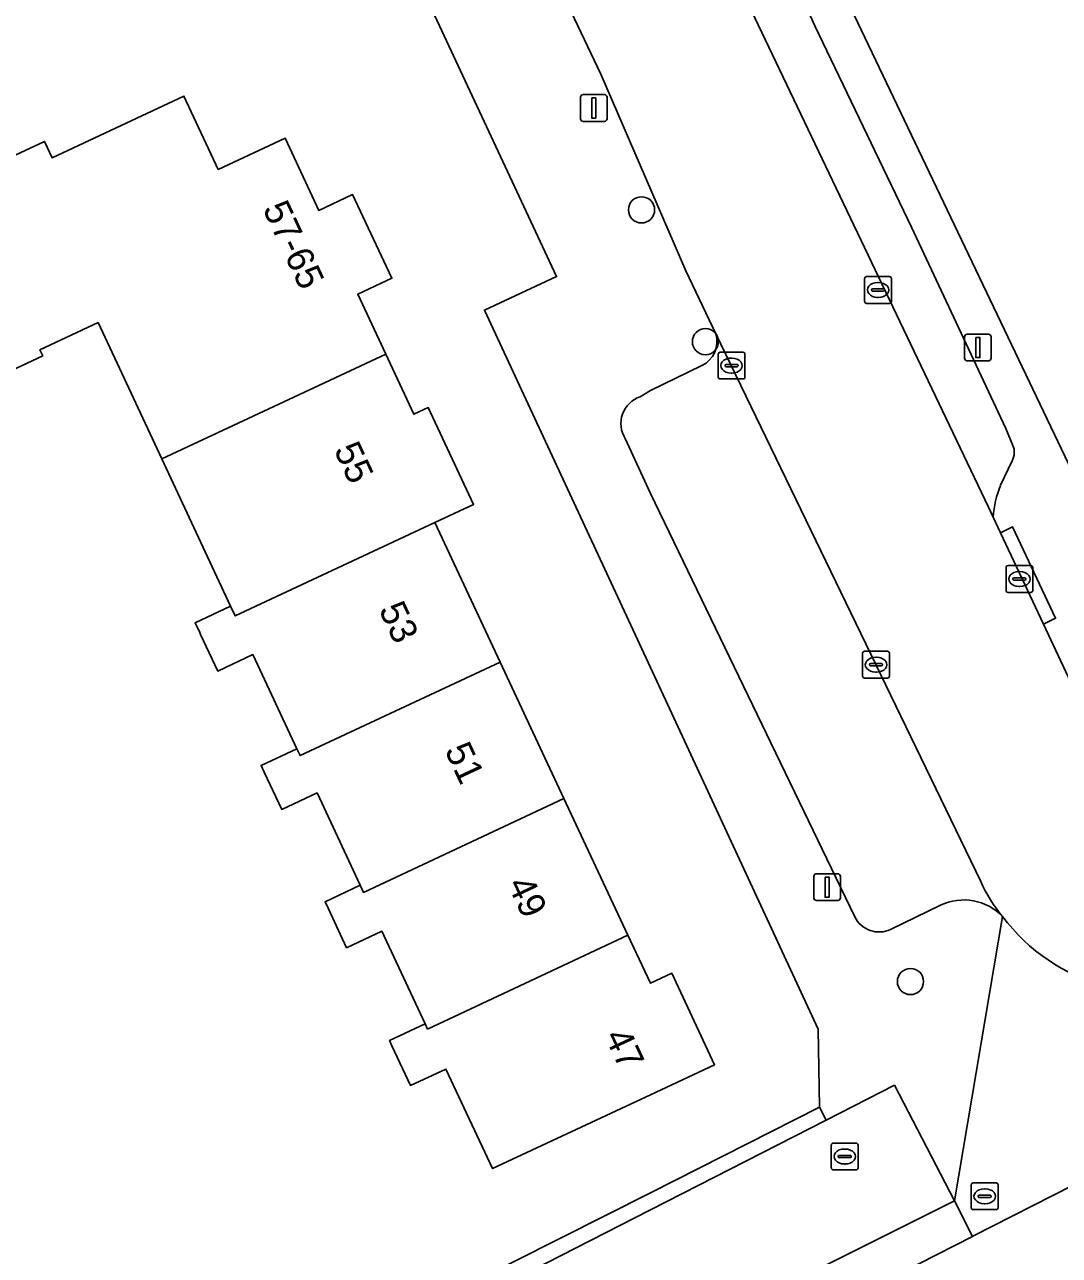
# Model space of a CAD drawing. Extents: x 158472 to 159562, y 388525 to 389606.
# Drawn here: x 158976.64 to 159015.27, y 389044.46 to 389090.41 of the extents above; entities that cross this region are included whole.
import ezdxf

# ---------------------------------------------------------------- set-up
doc = ezdxf.new("R2010")
doc.units = 0
for name, color, linetype in [('IMGEO_Boom', 7, 'Continuous'), ('IMGEO_Brandkraan', 7, 'Continuous'), ('IMGEO_Erf', 7, 'Continuous'), ('IMGEO_Kolk', 7, 'Continuous'), ('IMGEO_Lichtmast', 7, 'Continuous'), ('IMGEO_Pand', 7, 'Continuous'), ('IMGEO_Pand_nummerreeks', 7, 'Continuous'), ('IMGEO_Parkeervlak_open', 7, 'Continuous'), ('IMGEO_Rijbaan_lokaal_open', 7, 'Continuous'), ('IMGEO_Voetpad_open', 7, 'Continuous')]:
    doc.layers.add(name, color=color, linetype=linetype)

msp = doc.modelspace()

# ---------------------------------------------------------------- linework, layer by layer
at = {"layer": 'IMGEO_Boom'}
for centre in [(158999.67, 389083.494), (159002.057, 389078.574), (159009.711, 389054.687)]:
    msp.add_circle(centre, 0.489, dxfattribs=at)
at = {"layer": 'IMGEO_Brandkraan'}
for p, q in [((159011.981, 389046.246), (159011.981, 389047.098)), ((159012.056, 389047.172), (159012.908, 389047.172)), ((159012.469, 389046.952), (159012.494, 389046.952)), ((159012.982, 389047.098), (159012.982, 389046.246)), ((159012.24, 389046.666), (159012.24, 389046.678)), ((159012.678, 389046.629), (159012.28, 389046.629)), ((159012.283, 389046.715), (159012.681, 389046.715)), ((159012.492, 389046.392), (159012.467, 389046.392)), ((159012.724, 389046.678), (159012.724, 389046.666)), ((159012.908, 389046.172), (159012.056, 389046.172))]:
    msp.add_line(p, q, dxfattribs=at)
for points in [[(159011.981, 389046.246), (159011.981, 389047.098)], [(159012.056, 389047.172), (159012.908, 389047.172)], [(159012.982, 389047.098), (159012.982, 389046.246)], [(159012.908, 389046.172), (159012.056, 389046.172)]]:
    msp.add_lwpolyline(points, dxfattribs=at)
for centre, radius, start, end in [((159012.058, 389047.096), 0.0765, 91.552, 178.448), ((159012.058, 389047.096), 0.0765, 91.552, 178.448), ((159012.906, 389047.096), 0.0765, 1.552, 88.448), ((159012.906, 389047.096), 0.0765, 1.552, 88.448), ((159012.28, 389046.675), 0.0403, 85.8775, 175.7526), ((159012.277, 389046.665), 0.0366, 178.938, 274.7102), ((159012.681, 389046.672), 0.043, 264.8664, 352.4533), ((159012.685, 389046.677), 0.0386, 1.7309, 96.639), ((159012.058, 389046.248), 0.0765, 181.552, 268.448), ((159012.058, 389046.248), 0.0765, 181.552, 268.448), ((159012.906, 389046.248), 0.0765, 271.552, 358.448), ((159012.906, 389046.248), 0.0765, 271.552, 358.448)]:
    msp.add_arc(centre, radius, start, end, dxfattribs=at)
for centre, major_axis, ratio, start_param, end_param in [((159012.468, 389046.672), (-0.387, 0.002), 0.722429, 4.712389, 7.853982), ((159012.493, 389046.672), (-0.39, 0.002), 0.717154, 1.570796, 4.712389)]:
    msp.add_ellipse(centre, major_axis=major_axis, ratio=ratio, start_param=start_param, end_param=end_param, dxfattribs=at)
at = {"layer": 'IMGEO_Erf'}
for points in [[(159003.611, 389099.138), (159018.145, 389068.704), (159037.142, 389075.321), (159035.76, 389079.342), (159038.382, 389080.243), (159036.604, 389085.419), (159030.025, 389083.254), (159028.111, 389082.574), (159028.704, 389080.905), (159027.355, 389080.425), (159028.624, 389076.855), (159019.97, 389073.777), (159018.695, 389077.362), (159019.567, 389077.673), (159018.963, 389079.37), (159018.099, 389079.067), (159016.057, 389084.809), (159018.804, 389085.786), (159017.44, 389089.623), (159016.848, 389089.413), (159015.504, 389093.193)], [(158976.314, 389034.87), (159000, 389046.8), (159006.313, 389050.003), (159006.27, 389052.913), (159000, 389066.416), (158993.806, 389079.753), (158996.497, 389081.006), (158990.565, 389093.733), (158987.214, 389095.134), (158946.512, 389080.965)], [(158973.718, 389084.338), (158977.382, 389086.051), (158977.668, 389085.44), (158982.589, 389087.741), (158983.868, 389085.005), (158986.362, 389086.171), (158987.623, 389083.475), (158988.887, 389084.067), (158990.35, 389080.939), (158989.08, 389080.345), (158990.127, 389078.104), (158991.175, 389075.863), (158991.711, 389076.113), (158993.401, 389072.498), (158991.952, 389071.821), (158994.388, 389066.615), (158996.775, 389061.515), (158999.161, 389056.416), (159000, 389054.623), (159000.798, 389054.996), (159002.396, 389051.579), (159000, 389050.459), (158994.108, 389047.704), (158992.37, 389051.421), (158991.05, 389050.804), (158990.354, 389052.292), (158990.264, 389052.485), (158991.592, 389053.106), (158989.976, 389056.563), (158988.66, 389055.948), (158987.981, 389057.399), (158987.856, 389057.667), (158989.173, 389058.283), (158987.561, 389061.73), (158986.238, 389061.111), (158985.59, 389062.497), (158985.472, 389062.749), (158986.806, 389063.373), (158985.161, 389066.891), (158983.85, 389066.279), (158983.212, 389067.644), (158983.177, 389067.719), (158983.008, 389068.081), (158984.333, 389068.7), (158981.764, 389074.194), (158979.384, 389079.284), (158977.213, 389078.269), (158977.319, 389078.044), (158972.534, 389075.808)], [(159077.157, 389075.415), (159065.296, 389070.988), (159040.353, 389058.327), (159039.243, 389060.581), (159020.343, 389051.03), (159019.505, 389048.981), (159012.04, 389045.181), (159012.029, 389045.176), (159000, 389039.051), (158987.492, 389032.682), (158986.191, 389029.159), (158996.04, 389009.776)]]:
    msp.add_lwpolyline(points, dxfattribs=at)
at = {"layer": 'IMGEO_Kolk'}
for p, q in [((159008, 389080.078), (159008, 389080.93)), ((159008.075, 389081.004), (159008.927, 389081.004)), ((159009.001, 389080.93), (159009.001, 389080.078)), ((159008.259, 389080.498), (159008.259, 389080.51)), ((159008.697, 389080.461), (159008.299, 389080.461)), ((159008.302, 389080.547), (159008.7, 389080.547)), ((159008.488, 389080.784), (159008.513, 389080.784)), ((159008.743, 389080.51), (159008.743, 389080.498)), ((159008.927, 389080.004), (159008.075, 389080.004)), ((159008.511, 389080.224), (159008.486, 389080.224)), ((159002.531, 389077.255), (159002.531, 389078.107)), ((159002.606, 389078.181), (159003.458, 389078.181)), ((159003.532, 389078.107), (159003.532, 389077.255)), ((159002.79, 389077.675), (159002.79, 389077.687)), ((159003.228, 389077.638), (159002.83, 389077.638)), ((159002.833, 389077.724), (159003.231, 389077.724)), ((159003.019, 389077.961), (159003.044, 389077.961)), ((159003.274, 389077.687), (159003.274, 389077.675)), ((159003.458, 389077.181), (159002.606, 389077.181)), ((159003.042, 389077.401), (159003.017, 389077.401)), ((159013.277, 389069.286), (159013.277, 389070.138)), ((159013.352, 389070.212), (159014.204, 389070.212)), ((159013.765, 389069.992), (159013.79, 389069.992)), ((159014.278, 389070.138), (159014.278, 389069.286)), ((159013.536, 389069.706), (159013.536, 389069.718)), ((159013.974, 389069.669), (159013.576, 389069.669)), ((159013.579, 389069.755), (159013.977, 389069.755)), ((159013.788, 389069.432), (159013.763, 389069.432)), ((159014.02, 389069.718), (159014.02, 389069.706)), ((159014.204, 389069.212), (159013.352, 389069.212)), ((159007.925, 389066.089), (159007.925, 389066.941)), ((159008, 389067.015), (159008.852, 389067.015)), ((159008.413, 389066.795), (159008.438, 389066.795)), ((159008.926, 389066.941), (159008.926, 389066.089)), ((159008.184, 389066.509), (159008.184, 389066.521)), ((159008.622, 389066.472), (159008.224, 389066.472)), ((159008.227, 389066.558), (159008.625, 389066.558)), ((159008.436, 389066.235), (159008.411, 389066.235)), ((159008.668, 389066.521), (159008.668, 389066.509)), ((159008.852, 389066.015), (159008, 389066.015)), ((159006.831, 389048.656), (159007.683, 389048.656)), ((159006.756, 389047.73), (159006.756, 389048.582)), ((159007.058, 389048.199), (159007.456, 389048.199)), ((159007.244, 389048.436), (159007.269, 389048.436)), ((159007.757, 389048.582), (159007.757, 389047.73)), ((159007.015, 389048.15), (159007.015, 389048.162)), ((159007.453, 389048.113), (159007.055, 389048.113)), ((159007.267, 389047.876), (159007.242, 389047.876)), ((159007.499, 389048.162), (159007.499, 389048.15)), ((159007.683, 389047.656), (159006.831, 389047.656))]:
    msp.add_line(p, q, dxfattribs=at)
for points in [[(159008, 389080.078), (159008, 389080.93)], [(159008.075, 389081.004), (159008.927, 389081.004)], [(159009.001, 389080.93), (159009.001, 389080.078)], [(159008.927, 389080.004), (159008.075, 389080.004)], [(159002.531, 389077.255), (159002.531, 389078.107)], [(159002.606, 389078.181), (159003.458, 389078.181)], [(159003.532, 389078.107), (159003.532, 389077.255)], [(159003.458, 389077.181), (159002.606, 389077.181)], [(159013.277, 389069.286), (159013.277, 389070.138)], [(159013.352, 389070.212), (159014.204, 389070.212)], [(159014.278, 389070.138), (159014.278, 389069.286)], [(159014.204, 389069.212), (159013.352, 389069.212)], [(159007.925, 389066.089), (159007.925, 389066.941)], [(159008, 389067.015), (159008.852, 389067.015)], [(159008.926, 389066.941), (159008.926, 389066.089)], [(159008.852, 389066.015), (159008, 389066.015)], [(159006.831, 389048.656), (159007.683, 389048.656)], [(159006.756, 389047.73), (159006.756, 389048.582)], [(159007.757, 389048.582), (159007.757, 389047.73)], [(159007.683, 389047.656), (159006.831, 389047.656)]]:
    msp.add_lwpolyline(points, dxfattribs=at)
for centre, radius, start, end in [((159008.077, 389080.928), 0.0765, 91.552, 178.448), ((159008.077, 389080.928), 0.0765, 91.552, 178.448), ((159008.925, 389080.928), 0.0765, 1.552, 88.448), ((159008.925, 389080.928), 0.0765, 1.552, 88.448), ((159008.299, 389080.507), 0.0403, 85.8775, 175.7526), ((159008.296, 389080.497), 0.0366, 178.938, 274.7102), ((159008.7, 389080.504), 0.043, 264.8664, 352.4533), ((159008.704, 389080.509), 0.0386, 1.7309, 96.639), ((159008.077, 389080.08), 0.0765, 181.552, 268.448), ((159008.077, 389080.08), 0.0765, 181.552, 268.448), ((159008.925, 389080.08), 0.0765, 271.552, 358.448), ((159008.925, 389080.08), 0.0765, 271.552, 358.448), ((159002.608, 389078.105), 0.0765, 91.552, 178.448), ((159002.608, 389078.105), 0.0765, 91.552, 178.448), ((159003.456, 389078.105), 0.0765, 1.552, 88.448), ((159003.456, 389078.105), 0.0765, 1.552, 88.448), ((159002.83, 389077.684), 0.0403, 85.8775, 175.7526), ((159002.827, 389077.674), 0.0366, 178.938, 274.7102), ((159003.231, 389077.681), 0.043, 264.8664, 352.4533), ((159003.235, 389077.686), 0.0386, 1.7309, 96.639), ((159002.608, 389077.257), 0.0765, 181.552, 268.448), ((159002.608, 389077.257), 0.0765, 181.552, 268.448), ((159003.456, 389077.257), 0.0765, 271.552, 358.448), ((159003.456, 389077.257), 0.0765, 271.552, 358.448), ((159013.354, 389070.136), 0.0765, 91.552, 178.448), ((159013.354, 389070.136), 0.0765, 91.552, 178.448), ((159014.202, 389070.136), 0.0765, 1.552, 88.448), ((159014.202, 389070.136), 0.0765, 1.552, 88.448), ((159013.576, 389069.715), 0.0403, 85.8775, 175.7526), ((159013.573, 389069.705), 0.0366, 178.938, 274.7102), ((159013.977, 389069.712), 0.043, 264.8664, 352.4533), ((159013.981, 389069.717), 0.0386, 1.7309, 96.639), ((159013.354, 389069.288), 0.0765, 181.552, 268.448), ((159013.354, 389069.288), 0.0765, 181.552, 268.448), ((159014.202, 389069.288), 0.0765, 271.552, 358.448), ((159014.202, 389069.288), 0.0765, 271.552, 358.448), ((159008.002, 389066.939), 0.0765, 91.552, 178.448), ((159008.002, 389066.939), 0.0765, 91.552, 178.448), ((159008.85, 389066.939), 0.0765, 1.552, 88.448), ((159008.85, 389066.939), 0.0765, 1.552, 88.448), ((159008.224, 389066.518), 0.0403, 85.8775, 175.7526), ((159008.221, 389066.508), 0.0366, 178.938, 274.7102), ((159008.625, 389066.515), 0.043, 264.8664, 352.4533), ((159008.629, 389066.52), 0.0386, 1.7309, 96.639), ((159008.002, 389066.091), 0.0765, 181.552, 268.448), ((159008.002, 389066.091), 0.0765, 181.552, 268.448), ((159008.85, 389066.091), 0.0765, 271.552, 358.448), ((159008.85, 389066.091), 0.0765, 271.552, 358.448), ((159006.833, 389048.58), 0.0765, 91.552, 178.448), ((159006.833, 389048.58), 0.0765, 91.552, 178.448), ((159007.681, 389048.58), 0.0765, 1.552, 88.448), ((159007.681, 389048.58), 0.0765, 1.552, 88.448), ((159007.055, 389048.159), 0.0403, 85.8775, 175.7526), ((159007.46, 389048.161), 0.0386, 1.7309, 96.639), ((159006.833, 389047.732), 0.0765, 181.552, 268.448), ((159006.833, 389047.732), 0.0765, 181.552, 268.448), ((159007.052, 389048.149), 0.0366, 178.938, 274.7102), ((159007.456, 389048.156), 0.043, 264.8664, 352.4533), ((159007.681, 389047.732), 0.0765, 271.552, 358.448), ((159007.681, 389047.732), 0.0765, 271.552, 358.448)]:
    msp.add_arc(centre, radius, start, end, dxfattribs=at)
for centre, major_axis, ratio, start_param, end_param in [((159008.487, 389080.504), (-0.387, 0.002), 0.722429, 4.712389, 7.853982), ((159008.512, 389080.504), (-0.39, 0.002), 0.717154, 1.570796, 4.712389), ((159003.018, 389077.681), (-0.387, 0.002), 0.722429, 4.712389, 7.853982), ((159003.043, 389077.681), (-0.39, 0.002), 0.717154, 1.570796, 4.712389), ((159013.764, 389069.712), (-0.387, 0.002), 0.722429, 4.712389, 7.853982), ((159013.789, 389069.712), (-0.39, 0.002), 0.717154, 1.570796, 4.712389), ((159008.412, 389066.515), (-0.387, 0.002), 0.722429, 4.712389, 7.853982), ((159008.437, 389066.515), (-0.39, 0.002), 0.717154, 1.570796, 4.712389), ((159007.243, 389048.156), (-0.387, 0.002), 0.722429, 4.712389, 7.853982), ((159007.268, 389048.156), (-0.39, 0.002), 0.717154, 1.570796, 4.712389)]:
    msp.add_ellipse(centre, major_axis=major_axis, ratio=ratio, start_param=start_param, end_param=end_param, dxfattribs=at)
at = {"layer": 'IMGEO_Lichtmast'}
for p, q in [((158997.493, 389087.797), (158998.283, 389087.797)), ((158998.283, 389087.797), (158997.493, 389087.797)), ((158997.393, 389086.897), (158997.393, 389087.697)), ((158997.393, 389087.697), (158997.393, 389086.897)), ((158998.383, 389087.697), (158998.383, 389086.897)), ((158998.383, 389086.897), (158998.383, 389087.697)), ((158998.283, 389086.797), (158997.493, 389086.797)), ((158997.493, 389086.797), (158998.283, 389086.797)), ((159011.73, 389077.954), (159011.73, 389078.754)), ((159011.73, 389078.754), (159011.73, 389077.954)), ((159011.83, 389078.854), (159012.62, 389078.854)), ((159012.62, 389078.854), (159011.83, 389078.854)), ((159012.72, 389078.754), (159012.72, 389077.954)), ((159012.72, 389077.954), (159012.72, 389078.754)), ((159012.62, 389077.854), (159011.83, 389077.854)), ((159011.83, 389077.854), (159012.62, 389077.854)), ((159006.104, 389057.811), (159006.104, 389058.611)), ((159006.104, 389058.611), (159006.104, 389057.811)), ((159006.204, 389058.711), (159006.994, 389058.711)), ((159006.994, 389058.711), (159006.204, 389058.711)), ((159007.094, 389058.611), (159007.094, 389057.811)), ((159007.094, 389057.811), (159007.094, 389058.611)), ((159006.994, 389057.711), (159006.204, 389057.711)), ((159006.204, 389057.711), (159006.994, 389057.711))]:
    msp.add_line(p, q, dxfattribs=at)
for points in [[(158997.813, 389087.672), (158997.963, 389087.672), (158997.963, 389086.922), (158997.813, 389086.922), (158997.813, 389087.672)], [(159012.15, 389078.729), (159012.3, 389078.729), (159012.3, 389077.979), (159012.15, 389077.979), (159012.15, 389078.729)], [(159006.524, 389058.586), (159006.674, 389058.586), (159006.674, 389057.836), (159006.524, 389057.836), (159006.524, 389058.586)]]:
    msp.add_lwpolyline(points, dxfattribs=at)
for centre, start, end in [((158997.493, 389087.697), 90, 180), ((158997.493, 389087.697), 90, 180), ((158998.283, 389087.697), 0, 90), ((158998.283, 389087.697), 360, 90), ((158997.493, 389086.897), 180, 270), ((158997.493, 389086.897), 180, 270), ((158998.283, 389086.897), 270, 0), ((158998.283, 389086.897), 270, 0), ((159011.83, 389078.754), 90, 180), ((159011.83, 389078.754), 90, 180), ((159012.62, 389078.754), 0, 90), ((159012.62, 389078.754), 360, 90), ((159011.83, 389077.954), 180, 270), ((159011.83, 389077.954), 180, 270), ((159012.62, 389077.954), 270, 0), ((159012.62, 389077.954), 270, 0), ((159006.204, 389058.611), 90, 180), ((159006.204, 389058.611), 90, 180), ((159006.994, 389058.611), 0, 90), ((159006.994, 389058.611), 360, 90), ((159006.204, 389057.811), 180, 270), ((159006.204, 389057.811), 180, 270), ((159006.994, 389057.811), 270, 0), ((159006.994, 389057.811), 270, 0)]:
    msp.add_arc(centre, 0.1, start, end, dxfattribs=at)
at = {"layer": 'IMGEO_Pand'}
for points in [[(158970.337, 389082.083), (158972.534, 389075.808), (158977.319, 389078.044), (158977.213, 389078.269), (158979.384, 389079.284), (158981.764, 389074.194), (158990.127, 389078.104), (158989.08, 389080.345), (158990.35, 389080.939), (158988.887, 389084.067), (158987.623, 389083.475), (158986.362, 389086.171), (158983.868, 389085.005), (158982.589, 389087.741), (158977.668, 389085.44), (158977.382, 389086.051), (158973.718, 389084.338), (158973.977, 389083.785)], [(158990.127, 389078.104), (158981.764, 389074.194), (158984.333, 389068.7), (158984.502, 389068.338), (158991.952, 389071.821), (158993.401, 389072.498), (158991.711, 389076.113), (158991.175, 389075.863)], [(158991.952, 389071.821), (158984.502, 389068.338), (158984.333, 389068.7), (158983.008, 389068.081), (158983.177, 389067.719), (158983.212, 389067.644), (158983.85, 389066.279), (158985.161, 389066.891), (158986.806, 389063.373), (158986.924, 389063.121), (158994.388, 389066.615)], [(158994.388, 389066.615), (158986.924, 389063.121), (158986.806, 389063.373), (158985.472, 389062.749), (158985.59, 389062.497), (158986.238, 389061.111), (158987.561, 389061.73), (158989.173, 389058.283), (158989.298, 389058.016), (158996.775, 389061.515)], [(158999.161, 389056.416), (158996.775, 389061.515), (158989.298, 389058.016), (158989.173, 389058.283), (158987.856, 389057.667), (158987.981, 389057.399), (158988.66, 389055.948), (158989.976, 389056.563), (158991.592, 389053.106), (158991.682, 389052.914)], [(158999.161, 389056.416), (158991.682, 389052.914), (158991.592, 389053.106), (158990.264, 389052.485), (158990.354, 389052.292), (158991.05, 389050.804), (158992.37, 389051.421), (158994.108, 389047.704), (159000, 389050.459), (159002.396, 389051.579), (159000.798, 389054.996), (159000, 389054.623)]]:
    msp.add_lwpolyline(points, close=True, dxfattribs=at)
at = {"layer": 'IMGEO_Parkeervlak_open'}
for points in [[(159000.771, 389097.254), (159000.987, 389096.77), (159012.623, 389072.398), (159012.801, 389072.026)], [(159013.536, 389074.702), (159013.276, 389075.337), (159009.753, 389082.847), (159006.142, 389090.367), (159003.618, 389095.993)], [(159012.335, 389058.424), (159002.445, 389078.869)], [(159001.923, 389077.679), (159000, 389076.75), (158999.621, 389076.517)], [(158999.064, 389074.954), (159000, 389072.902), (159007.634, 389057.1)], [(159013.074, 389073.211), (159013.507, 389074.125)], [(159008.969, 389056.635), (159010.832, 389057.535)]]:
    msp.add_lwpolyline(points, dxfattribs=at)
for centre, radius, start, end in [((159001.489, 389078.579), 0.999, 295.763, 16.8672), ((158999.955, 389075.517), 1.054, 108.4679, 212.3035), ((159012.885, 389074.445), 0.699, 332.724, 21.5215), ((159016.289, 389071.846), 3.492, 157.0006, 177.0525), ((159017.557, 389060.763), 5.722, 204.1298, 219.597), ((159011.702, 389055.733), 2.001, 43.7253, 115.7652), ((159008.534, 389057.535), 0.999, 205.7855, 295.8065)]:
    msp.add_arc(centre, radius, start, end, dxfattribs=at)
at = {"layer": 'IMGEO_Rijbaan_lokaal_open'}
for points in [[(159016.784, 389063.58), (159016.259, 389064.651), (159014.675, 389068.029), (159013.074, 389071.443), (159012.801, 389072.026), (159012.623, 389072.398), (159000.987, 389096.77), (159000.771, 389097.254), (159000.566, 389097.743), (159000.327, 389098.424)], [(158994.092, 389097.099), (158998.152, 389088.563), (159001.319, 389081.212), (159002.445, 389078.869), (159012.335, 389058.424)]]:
    msp.add_lwpolyline(points, dxfattribs=at)
msp.add_lwpolyline([(159011.356, 389046.498), (159009.112, 389050.817), (159006.566, 389049.516), (159000, 389046.161), (158982.724, 389037.333), (158979.574, 389028.906), (158980.262, 389027.545), (158983.476, 389029.055), (158985.477, 389034.548), (158988.516, 389036.128), (158988.945, 389035.303), (159000, 389040.826)], close=True, dxfattribs=at)
for centre, radius, start, end in [((159017.557, 389060.763), 5.722, 204.1298, 219.597), ((159018.747, 389061.283), 6.979, 216.6583, 293.222)]:
    msp.add_arc(centre, radius, start, end, dxfattribs=at)
at = {"layer": 'IMGEO_Voetpad_open'}
for points in [[(159071.065, 389087.169), (159068.219, 389086.178), (159065.433, 389085.208), (159062.953, 389084.328), (159060.364, 389083.41), (159054.627, 389081.356), (159052.239, 389080.534), (159049.48, 389079.584), (159046.614, 389078.614), (159043.833, 389077.672), (159041.247, 389076.778), (159039.763, 389076.222), (159037.142, 389075.321), (159018.145, 389068.704), (159003.611, 389099.138), (159002.367, 389101.743), (159000.382, 389102.42)], [(159002.445, 389078.869), (159001.319, 389081.212), (158998.152, 389088.563), (158994.092, 389097.099), (158989.535, 389095.942), (158990.565, 389093.733), (158996.497, 389081.006), (158993.806, 389079.753), (159000, 389066.416), (159006.27, 389052.913), (159006.313, 389050.003), (159006.566, 389049.516), (159009.112, 389050.817), (159011.356, 389046.498), (159013.148, 389057.116)], [(159003.618, 389095.993), (159006.142, 389090.367), (159009.753, 389082.847), (159013.276, 389075.337), (159013.536, 389074.702)], [(158999.621, 389076.517), (159000, 389076.75), (159001.923, 389077.679)], [(159000, 389072.902), (158999.064, 389074.954)], [(159013.507, 389074.125), (159013.074, 389073.211)], [(159007.634, 389057.1), (159000, 389072.902)], [(159012.801, 389072.026), (159013.074, 389071.443), (159013.523, 389071.663), (159015.124, 389068.25), (159014.675, 389068.029), (159016.259, 389064.651), (159016.784, 389063.58)], [(159010.832, 389057.535), (159008.969, 389056.635)], [(159013.148, 389057.116), (159011.356, 389046.498), (159012.029, 389045.176), (159012.04, 389045.181), (159019.505, 389048.981), (159020.343, 389051.03)], [(158984.395, 389019.373), (158980.262, 389027.545), (158979.574, 389028.906), (158982.724, 389037.333), (159000, 389046.161), (159006.566, 389049.516), (159006.313, 389050.003), (159000, 389046.8), (158976.314, 389034.87), (158974.21, 389033.778), (158968.057, 389030.585), (158972.864, 389020.265), (158955.619, 389014.231)]]:
    msp.add_lwpolyline(points, dxfattribs=at)
for points in [[(159013.523, 389071.663), (159013.074, 389071.443), (159014.675, 389068.029), (159015.124, 389068.25)], [(159000, 389039.051), (159012.029, 389045.176), (159011.356, 389046.498), (159000, 389040.826), (158988.945, 389035.303), (158988.516, 389036.128), (158985.477, 389034.548), (158983.476, 389029.055), (158984.014, 389027.992), (158986.191, 389029.159), (158987.492, 389032.682)]]:
    msp.add_lwpolyline(points, close=True, dxfattribs=at)
for centre, radius, start, end in [((159001.489, 389078.579), 0.999, 295.763, 16.8672), ((158999.955, 389075.517), 1.054, 108.4679, 212.3035), ((159012.885, 389074.445), 0.699, 332.724, 21.5215), ((159016.289, 389071.846), 3.492, 157.0006, 177.0525), ((159011.702, 389055.733), 2.001, 43.7253, 115.7652), ((159008.534, 389057.535), 0.999, 205.7855, 295.8065), ((159018.747, 389061.283), 6.979, 216.6583, 293.222)]:
    msp.add_arc(centre, radius, start, end, dxfattribs=at)

# ---------------------------------------------------------------- texts
at = {"layer": 'IMGEO_Pand_nummerreeks'}
for s, rotation, p in [('57-65', 295.066, (158985.514, 389083.537)), ('55', 295.0552, (158988.173, 389074.536)), ('53', 295.0782, (158989.848, 389068.575)), ('51', 295.0839, (158992.308, 389063.32)), ('49', 295.0839, (158994.647, 389058.324)), ('47', 295.061, (158998.275, 389052.646))]:
    msp.add_text(s, height=1, rotation=rotation, dxfattribs=at).set_placement(p)

doc.saveas('drawing.dxf')
